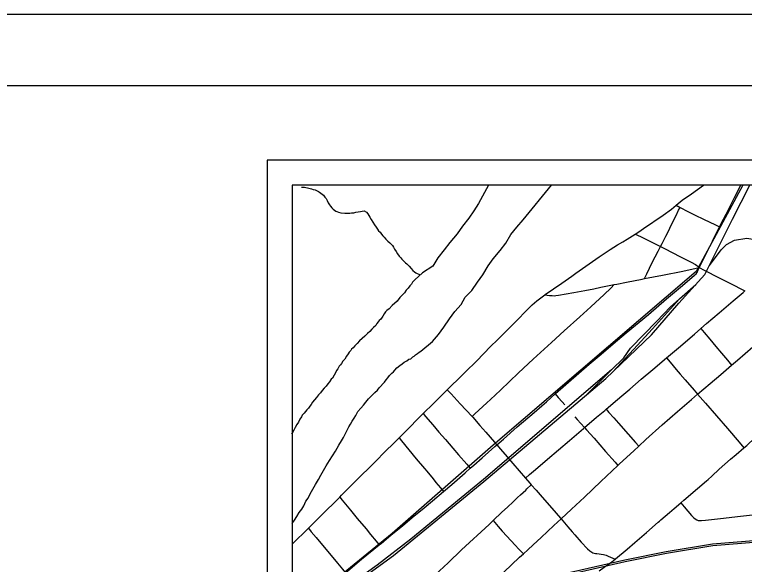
# Model space of a CAD drawing. Extents: x -483 to 680, y 0 to 440.
# Drawn here: x 400.9 to 503.5, y 362.6 to 440 of the extents above; entities that cross this region are included whole.
import ezdxf

# ---------------------------------------------------------------- set-up
doc = ezdxf.new("R2010")
doc.units = 0
for name, color, linetype in [('Default', 7, 'Continuous'), ('GM_X_City_Street', 7, 'Continuous'), ('GM_X_Major_River', 7, 'Continuous'), ('GM_X_Minor_River', 7, 'Continuous'), ('GM_X_Rail_Line', 7, 'Continuous'), ('GM_X_State_Route', 7, 'Continuous'), ('SH_Border', 7, 'Continuous'), ('SH_Cut_Line', 7, 'Continuous'), ('SH_Text', 7, 'Continuous')]:
    doc.layers.add(name, color=color, linetype=linetype)

msp = doc.modelspace()

# ---------------------------------------------------------------- linework, layer by layer
at = {"layer": 'Default'}
msp.add_lwpolyline([(436.43, 419.53), (436.43, 243.16), (629.12, 243.16), (629.12, 419.53)], close=True, dxfattribs=at)
at = {"layer": 'GM_X_City_Street'}
msp.add_line((439.96, 365.47), (442.22, 367.71), dxfattribs=at)
for points in [[(447.43, 361.44), (449.72, 363.36), (452.19, 365.38), (452.46, 365.59), (453.21, 366.22), (454.12, 366.96), (455.46, 368.07), (456.82, 369.23), (458.51, 370.61), (459.68, 371.56), (461.25, 372.89), (462.39, 373.87), (464.29, 375.54), (465, 376.17), (465.5, 376.61), (466.66, 377.64), (468.43, 379.2), (468.73, 379.47), (469.65, 380.27), (471.61, 381.99), (473.96, 384.02), (475.04, 384.95), (475.7, 385.53), (476.94, 386.62), (477, 386.67), (481.74, 390.79), (483.39, 392.21), (485.7, 394.19), (486.94, 395.23), (490.05, 397.81), (492.61, 399.98), (494.85, 401.86), (496.55, 403.31), (496.75, 403.52), (496.89, 403.71), (497.07, 404.1), (497.2, 404.39), (497.5, 405), (498.58, 407.17), (499.04, 408.12), (500.06, 410.15), (500.24, 410.51), (501, 411.92), (502.15, 414.24), (503.04, 415.99)], [(493.95, 413.16), (494.82, 413.87), (496.09, 414.8), (496.94, 415.39), (497.82, 415.99)], [(488.2, 409.12), (488.69, 409.43), (489.36, 409.88), (492.13, 411.77), (493.28, 412.62), (493.95, 413.16)], [(489.51, 402.85), (489.84, 403.54), (490.59, 405.1), (491, 405.92), (491.4, 406.69), (491.75, 407.37), (491.97, 407.77), (492.3, 408.43), (492.5, 408.82), (492.86, 409.52), (493.27, 410.35), (493.95, 411.75), (494.3, 412.47), (494.5, 412.87)], [(493.95, 413.16), (494.5, 412.87), (494.63, 412.81), (495.49, 412.35), (496.64, 411.78), (497.78, 411.23), (499.5, 410.41), (500.06, 410.15)], [(475.46, 400.55), (475.51, 400.6), (477.86, 402.22), (479.29, 403.2), (479.85, 403.59), (483.14, 405.89), (484.69, 406.94), (485.68, 407.58), (486.44, 408.01), (487.08, 408.39), (488.2, 409.12)], [(488.2, 409.12), (488.93, 408.76), (491.75, 407.37), (492.32, 407.07), (494.57, 405.9), (496.06, 405.15), (496.68, 404.83), (496.86, 404.71), (497.01, 404.58), (497.2, 404.39)], [(489.51, 402.85), (492.02, 403.33), (494.87, 403.9), (497.2, 404.39)], [(497.2, 404.39), (497.89, 404.05), (498.18, 403.9), (499.73, 403.11), (501.5, 402.2), (503.61, 401.11)], [(485.24, 402), (485.59, 402.07), (486.98, 402.35), (489.17, 402.78), (489.51, 402.85)], [(465.24, 383.45), (465.65, 383.84), (467.32, 385.38), (467.82, 385.84), (469.23, 387.15), (471.8, 389.6), (473.85, 391.51), (476.43, 393.86), (478.21, 395.49), (480.4, 397.45), (481.97, 398.88), (483.81, 400.6), (484.75, 401.52), (485.24, 402)], [(475.46, 400.55), (476.13, 400.49), (476.51, 400.46), (476.84, 400.44), (477.05, 400.45), (477.41, 400.5), (479.55, 400.89), (481.12, 401.18), (482.36, 401.43), (483.36, 401.63), (484.99, 401.95), (485.24, 402)], [(461.75, 387.21), (462.01, 387.46), (463.61, 389.03), (464.28, 389.67), (465.9, 391.3), (467.86, 393.29), (468.83, 394.25), (469.4, 394.81), (470.15, 395.55), (471.94, 397.35), (472.54, 397.97), (473.71, 399.15), (474.36, 399.74), (475.46, 400.55)], [(472.76, 374.76), (473.34, 375.26), (474.18, 375.98), (475.88, 377.42), (478.94, 380.06), (480.93, 381.75), (481.08, 381.88), (482.77, 383.33), (483.9, 384.3), (484.1, 384.47), (485.7, 385.82), (486.31, 386.34), (487.44, 387.31), (489.04, 388.69), (490.65, 390.05), (492.57, 391.69), (494.26, 393.11), (496.52, 395.05), (497.41, 395.81), (498.22, 396.51), (500.02, 398.05), (501.96, 399.7), (503.37, 400.87), (503.49, 400.99), (503.61, 401.11)], [(497.41, 395.81), (497.87, 395.26), (498.68, 394.32), (499.52, 393.31), (500.31, 392.37), (501.15, 391.36), (501.72, 390.65)], [(469.71, 361.53), (471.93, 363.64), (472.47, 364.12), (473.08, 364.68), (473.86, 365.39), (474.96, 366.41), (475.85, 367.27), (476.75, 368.11), (477.77, 369.05), (479.23, 370.41), (481.05, 372.1), (483.35, 374.29), (485.76, 376.57), (485.96, 376.76), (487.99, 378.59), (488.69, 379.26), (489.71, 380.21), (491.97, 382.26), (494.15, 384.13), (496.1, 385.85), (496.95, 386.59), (498.74, 388.1), (500.22, 389.34), (501.72, 390.65), (502.56, 391.39), (504.74, 393.25)], [(492.57, 391.69), (493.11, 391.07), (493.95, 390.07), (494.51, 389.41), (495.23, 388.59), (496.48, 387.14), (496.95, 386.59)], [(458.38, 383.85), (459.81, 385.27), (461.75, 387.21)], [(461.75, 387.21), (462.31, 386.61), (463.59, 385.23), (465.24, 383.45), (465.36, 383.33), (466.33, 382.2), (467.19, 381.25), (468.42, 379.83), (468.73, 379.47), (469.24, 378.84), (470.19, 377.77), (471, 376.83), (472.76, 374.76), (473.38, 374.04), (473.57, 373.82), (474.24, 373.06), (475.09, 372.07), (476.13, 370.93), (477.09, 369.86), (477.69, 369.15), (477.77, 369.05), (478.74, 367.92), (479.34, 367.22), (479.7, 366.8), (480.59, 365.77), (481.48, 364.82), (481.8, 364.53), (481.93, 364.43), (482.1, 364.34), (482.25, 364.28), (482.43, 364.22), (482.6, 364.18), (482.78, 364.15), (483.71, 364.03), (483.92, 363.99), (484.09, 363.93), (484.41, 363.8), (485.39, 363.39)], [(476.94, 386.62), (477.36, 386.14), (477.92, 385.49), (478.28, 385.07)], [(496.95, 386.59), (498.09, 385.33), (499.64, 383.55), (501.16, 381.75), (501.73, 381.1), (503.04, 379.57), (503.48, 379.05)], [(484.1, 384.47), (484.5, 384.03), (485.2, 383.25), (485.85, 382.51), (487.2, 380.98), (488.24, 379.77), (488.69, 379.26)], [(454.98, 380.45), (455.63, 381.1), (458.38, 383.85)], [(458.38, 383.85), (458.72, 383.46), (459.75, 382.25), (460.58, 381.25), (461.5, 380.22), (462.56, 379.01), (463.35, 378.06), (464.49, 376.75), (465, 376.17)], [(479.72, 383.39), (480.04, 383.03), (481.08, 381.88)], [(481.08, 381.88), (481.35, 381.58), (482.4, 380.4), (483.22, 379.47), (484.03, 378.54), (485.39, 377), (485.76, 376.57)], [(446.63, 372.11), (446.9, 372.38), (447.95, 373.43), (449.79, 375.28), (450.64, 376.1), (451.53, 376.96), (453.18, 378.64), (454.09, 379.56), (454.98, 380.45)], [(454.98, 380.45), (455.32, 380.04), (456.36, 378.77), (457.38, 377.51), (458.55, 376.14), (458.87, 375.76), (459.77, 374.65), (460.17, 374.17), (460.82, 373.39), (461.25, 372.89)], [(446.59, 348.61), (447.6, 349.51), (451.56, 353.1), (452.82, 354.29), (453.14, 354.6), (453.85, 355.28), (454.75, 356.14), (455.69, 357.04), (456.51, 357.81), (457.3, 358.54), (458.85, 360.03), (461.89, 362.87), (463.78, 364.67), (467.63, 368.26), (468.21, 368.81), (469.44, 369.97), (470.21, 370.69), (471.04, 371.44), (471.66, 372.03), (472.07, 372.4), (472.79, 373.08), (472.97, 373.25), (473.57, 373.82)], [(442.22, 367.71), (443.95, 369.43), (446.63, 372.11)], [(446.63, 372.11), (446.98, 371.69), (448.15, 370.26), (449.08, 369.09), (450.34, 367.62), (450.97, 366.85), (451.75, 365.91), (452.19, 365.38)], [(494.61, 371.3), (495.07, 370.75), (496.12, 369.51), (496.43, 369.19), (496.63, 369.03), (496.87, 368.89), (497.06, 368.83), (497.25, 368.8), (497.51, 368.8), (498.08, 368.86), (500.62, 369.15), (502.6, 369.37), (504.71, 369.61), (505.82, 369.74), (506.32, 369.81), (506.52, 369.85), (506.69, 369.9), (506.88, 370.03), (507.04, 370.18)], [(468.21, 368.81), (468.94, 367.97), (469.5, 367.32), (471.37, 365.27), (471.8, 364.83), (472.47, 364.12)], [(442.22, 367.71), (442.64, 367.21), (443.32, 366.41), (446.3, 362.8), (447.02, 361.94), (447.43, 361.44)]]:
    msp.add_lwpolyline(points, dxfattribs=at)
at = {"layer": 'GM_X_Major_River'}
for points in [[(458.03, 392.63), (459.66, 393.99), (460.55, 394.96), (461.3, 396), (462.06, 397.2), (462.84, 398.24), (463.7, 399.21), (464.3, 400.22), (465.2, 401.18), (466.02, 402.37), (466.77, 403.38), (467.49, 404.65), (468.23, 405.62), (469.18, 406.81), (470, 407.85), (470.68, 409.05), (471.54, 410.09), (472.44, 411.13), (476.44, 415.99)], [(467.58, 415.99), (466.13, 413.42), (465.5, 412.38), (464.79, 411.33), (463.92, 410.21), (463.13, 409.13), (462.12, 407.91), (461.33, 406.9), (460.43, 405.78), (459.71, 404.59), (458.26, 403.65)], [(458.26, 403.65), (457.22, 402.66), (456.87, 402.33), (456.71, 402.07), (456.51, 401.81), (456.24, 401.51), (456, 401.21), (455.73, 400.84), (455.42, 400.5), (455.11, 400.21), (454.71, 399.69), (454.01, 399.06), (453.58, 398.61), (453.24, 398.36), (453.08, 398.17), (452.88, 397.91), (452.72, 397.57), (452.41, 397.12), (452.18, 396.94), (452.06, 396.75), (451.86, 396.53), (451.7, 396.27), (451.39, 395.97), (451.16, 395.71), (450.88, 395.42), (450.53, 395.12), (450.18, 394.75), (449.8, 394.42), (449.41, 394.09), (449.09, 393.71), (448.74, 393.38), (448.51, 393.12), (448.31, 392.9), (448.19, 392.71), (447.96, 392.49), (447.8, 392.26), (447.57, 391.93), (447.33, 391.52), (447.09, 391.22), (446.9, 390.92), (446.74, 390.73), (446.54, 390.51), (446.35, 390.17), (446.19, 389.91), (446.03, 389.61), (445.83, 389.24), (445.63, 388.83), (445.43, 388.68), (445.2, 388.3), (444.96, 388.04), (444.73, 387.71), (444.45, 387.41), (444.18, 387.11), (443.91, 386.78), (443.63, 386.48), (443.36, 386.11), (443.08, 385.78), (442.81, 385.44), (442.61, 385.14), (442.41, 384.88), (442.22, 384.62), (442.02, 384.36), (441.63, 383.91), (441.36, 383.62), (441.24, 383.39), (441.04, 383.09), (440.84, 382.64), (440.6, 382.31), (440.36, 381.89), (440.17, 381.52), (439.97, 381.18), (439.86, 380.96)], [(452.91, 388.26), (453.18, 388.6), (453.38, 388.9), (453.65, 389.23), (453.96, 389.53), (454.2, 389.75), (454.39, 389.97), (454.67, 390.31), (455.09, 390.6), (455.44, 390.86), (455.71, 391.08), (456.06, 391.3), (456.37, 391.52), (456.64, 391.58), (456.91, 391.84), (457.1, 391.95), (457.3, 392.14), (457.57, 392.32), (457.8, 392.51), (458.03, 392.63)], [(452.91, 388.26), (453.18, 388.6), (453.38, 388.9), (453.65, 389.23), (453.96, 389.53), (454.2, 389.75), (454.39, 389.97), (454.67, 390.31), (455.09, 390.6), (455.44, 390.86), (455.71, 391.08), (456.06, 391.3), (456.37, 391.52), (456.64, 391.58), (456.91, 391.84), (457.1, 391.95), (457.3, 392.14), (457.57, 392.32), (457.8, 392.51), (458.03, 392.63)], [(439.96, 368.4), (440.27, 368.87), (440.62, 369.39), (440.94, 369.92), (441.29, 370.4), (441.57, 370.89), (441.85, 371.53), (442.21, 371.97), (442.49, 372.57), (442.84, 373.21), (443.24, 373.88), (443.64, 374.56), (444, 375.19), (444.35, 375.83), (444.75, 376.5), (445.19, 377.25), (445.62, 377.92), (446.06, 378.56), (446.53, 379.42), (446.89, 380.02), (447.17, 380.51), (447.37, 380.88), (447.53, 381.26), (447.73, 381.63), (447.93, 381.97), (448.13, 382.38), (448.4, 382.79), (448.68, 383.2), (448.88, 383.58), (449.16, 384.14), (449.59, 384.62), (449.98, 385.03), (450.33, 385.44), (450.68, 385.92), (451.15, 386.41), (451.58, 386.81), (451.93, 387.15), (452.2, 387.48), (452.91, 388.26)]]:
    msp.add_lwpolyline(points, dxfattribs=at)
at = {"layer": 'GM_X_Minor_River'}
for points in [[(441.25, 415.71), (441.29, 415.71), (441.67, 415.7), (441.86, 415.66), (442.08, 415.62), (442.46, 415.53), (442.65, 415.49), (442.91, 415.41), (443.18, 415.32), (443.44, 415.2), (443.63, 415.12), (443.81, 415), (444.15, 414.73), (444.34, 414.57), (444.52, 414.3), (444.74, 414.11), (444.89, 413.84), (445.03, 413.49), (445.21, 413.22), (445.36, 413.03), (445.54, 412.79), (445.69, 412.6), (445.88, 412.48), (446.07, 412.36), (446.25, 412.28), (446.44, 412.2), (446.78, 412.12), (447.35, 412.06), (447.62, 412.06), (447.88, 412.05), (448.07, 412.05), (448.3, 412.08), (448.6, 412.11), (448.91, 412.18), (449.25, 412.24), (449.56, 412.31), (449.79, 412.34), (450.09, 412.37), (450.39, 412.22), (450.58, 411.94), (450.72, 411.75), (450.87, 411.48), (451.05, 411.17), (451.27, 410.79), (451.52, 410.4), (451.74, 410.09), (451.93, 409.82), (452.11, 409.55), (452.33, 409.36), (452.52, 409.12), (452.7, 408.89), (452.89, 408.66), (453.11, 408.39), (453.4, 408.11), (453.66, 407.88), (453.85, 407.68), (454.04, 407.49), (454.18, 407.26)], [(454.18, 407.26), (454.36, 406.99), (454.58, 406.64), (454.77, 406.33), (454.99, 406.02), (455.21, 405.79), (455.39, 405.59), (455.65, 405.32), (455.87, 405.09), (456.06, 404.93), (456.39, 404.58), (456.69, 404.27), (456.91, 404), (457.13, 403.8), (457.36, 403.65), (457.96, 403.37)]]:
    msp.add_lwpolyline(points, dxfattribs=at)
at = {"layer": 'GM_X_Rail_Line'}
msp.add_line((494.43, 399.99), (496.73, 402.04), dxfattribs=at)
for points in [[(439.96, 353.8), (440.54, 354.16), (444.76, 357.04), (454.21, 363.88), (466.89, 374.31), (484.04, 388.77), (490.5, 394.93), (494.33, 399.41), (498, 403.43), (501.89, 411.22), (504.31, 415.99)], [(503.33, 415.99), (496.77, 403.83), (468.22, 379.41), (454.01, 366.99), (445.86, 360.3), (439.96, 355.75)], [(498.63, 404.7), (500.27, 406.9), (501.03, 407.65), (502.18, 408.24), (503.87, 408.53), (505.57, 408.25), (507.84, 407.24)], [(484.84, 389.99), (486.57, 391.69), (487.54, 393.08), (491.22, 396.87), (493.17, 398.88), (494.43, 399.99)], [(485.06, 389.74), (487.93, 392.86), (490.64, 395.8), (494.43, 399.99)], [(484.84, 389.99), (466.85, 374.58), (456.64, 366.2), (451.89, 362.52), (445.4, 357.81), (442.15, 355.68), (439.96, 354.27)], [(481.23, 386.4), (484.62, 389.78), (484.84, 389.99)], [(439.96, 352.71), (452.5, 355.46), (461.13, 357.53), (469.14, 359.27), (480.56, 361.86), (486.75, 363.27), (492.56, 364.47), (499.08, 365.53), (505.43, 366.06), (510.22, 366.31), (531.19, 365.74), (558.34, 364.83), (598.4, 363.55), (625.59, 362.68)], [(439.96, 352.42), (440.63, 352.6), (452.55, 355.22), (461.19, 357.29), (469.19, 359.02), (480.62, 361.62), (486.8, 363.02), (492.6, 364.23), (499.11, 365.29), (505.45, 365.81), (510.22, 366.07), (531.18, 365.49), (558.33, 364.58), (598.39, 363.3), (625.59, 362.43)]]:
    msp.add_lwpolyline(points, dxfattribs=at)
at = {"layer": 'GM_X_State_Route'}
for points in [[(498.46, 374.6), (498.98, 375.06), (500.01, 376.01), (500.82, 376.75), (501.6, 377.44), (502.39, 378.11), (503.48, 379.05), (503.87, 379.38), (505.04, 380.43), (505.74, 381.05), (506.05, 381.3), (507.11, 382.17), (507.48, 382.49), (507.97, 382.94), (508.66, 383.53), (509.68, 384.42), (511.42, 385.89), (512, 386.37), (512.39, 386.74)], [(483.12, 361.73), (483.85, 362.25), (484.91, 363.01), (485.39, 363.39), (485.44, 363.43), (487.06, 364.78), (488.14, 365.72), (489.79, 367.14), (491.43, 368.56), (491.62, 368.72), (491.8, 368.88), (492.4, 369.41), (493.02, 369.93), (493.67, 370.49), (494.61, 371.3), (495.03, 371.67), (496.95, 373.33), (498.23, 374.41), (498.46, 374.6)]]:
    msp.add_lwpolyline(points, dxfattribs=at)
at = {"layer": 'SH_Border'}
msp.add_lwpolyline([(30, 430), (670, 430), (670, 10), (30, 10)], close=True, dxfattribs=at)
at = {"layer": 'SH_Cut_Line'}
msp.add_lwpolyline([(0, 0), (680, 0), (680, 440), (0, 440)], close=True, dxfattribs=at)
at = {"layer": 'SH_Text'}
msp.add_lwpolyline([(439.96, 246.7), (625.59, 246.7), (625.59, 415.99), (439.96, 415.99)], close=True, dxfattribs=at)
msp.add_lwpolyline([(439.96, 246.7), (625.59, 246.7), (625.59, 415.99), (439.96, 415.99)], close=True, dxfattribs=at)

doc.saveas('drawing.dxf')
